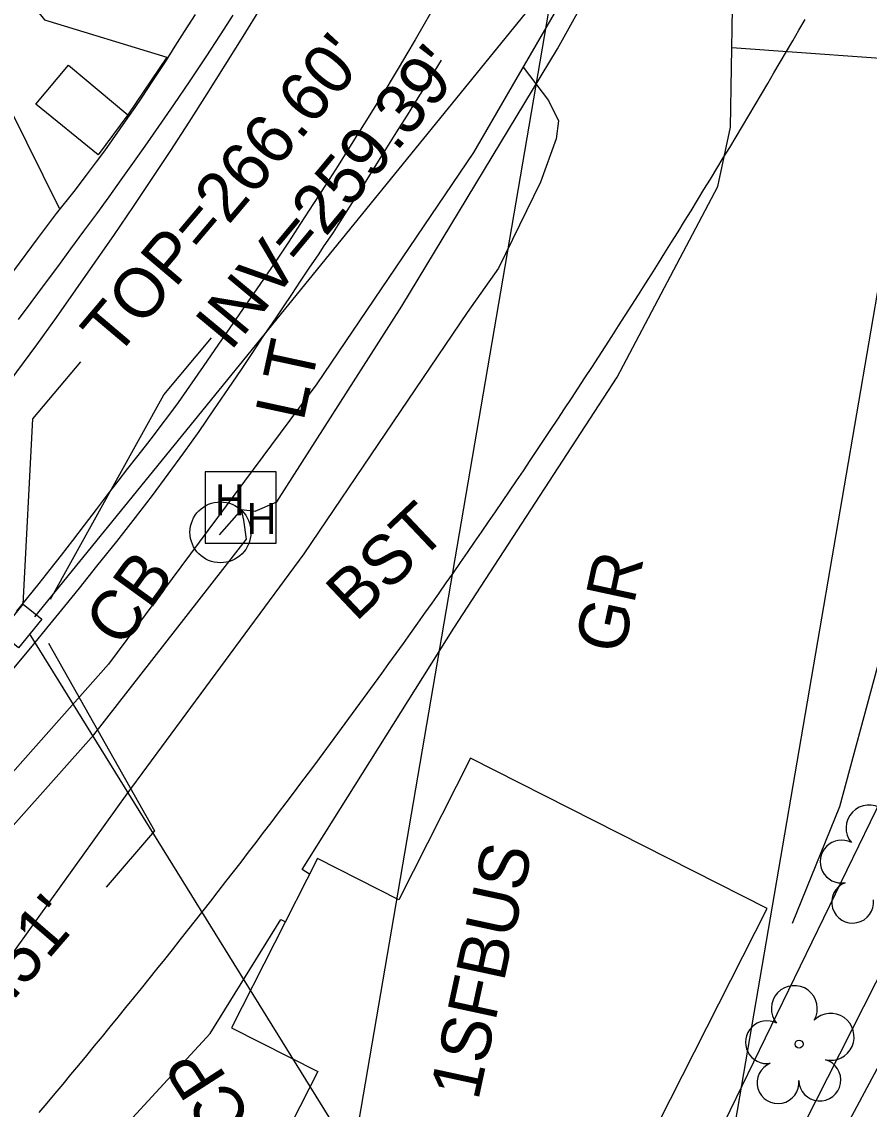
# Model space of a CAD drawing. Extents: x 2100323 to 2109811, y 740376 to 749755.
# Drawn here: x 2106501.9 to 2106570.4, y 744223.1 to 744311 of the extents above; entities that cross this region are included whole.
import ezdxf

# ---------------------------------------------------------------- set-up
doc = ezdxf.new("R2010")
doc.units = 0
for name, color, linetype in [('Exist Building', 7, 'Continuous'), ('Exist Building Text', 7, 'Continuous'), ('Exist Horizontal Alignment', 7, 'Continuous'), ('Exist Other Culture Area Outline', 7, 'Continuous'), ('Exist Other Culture Fence Line', 7, 'Continuous'), ('Exist Property Line', 7, 'Continuous'), ('Exist Right of Way Easement Line', 7, 'Continuous'), ('Exist Right of Way Line', 7, 'Continuous'), ('Exist Roads Curbs', 7, 'Continuous'), ('Exist Roads EOP', 7, 'Continuous'), ('Exist Roads EOP Other', 7, 'Continuous'), ('Exist Roads EOP Other Text', 7, 'Continuous'), ('Exist Structure Minor Catch Basin', 7, 'Continuous'), ('Exist Structure Minor Catch Basin Text', 7, 'Continuous'), ('Exist Structure Minor Catch Basin Top Elevation', 7, 'Continuous'), ('Exist Structure Minor Pipes RCP 12 Inch', 7, 'Continuous'), ('Exist Structure Minor Pipes RCP 12 Inch Invert', 7, 'Continuous'), ('Exist Structure Minor Pipes RCP 12 Inch Leader', 7, 'Continuous'), ('Exist Structure Minor Pipes RCP 42 Inch', 7, 'Continuous'), ('Exist Structure Minor Pipes RCP 42 Inch Invert', 7, 'Continuous'), ('Exist Structure Minor Pipes RCP 42 Inch Leader', 7, 'Continuous'), ('Exist Structure Minor Pipes RCP 42 Inch Text', 7, 'Continuous'), ('Exist Utilities Other Pole CELL', 7, 'Continuous'), ('Exist Utilities Other Pole Text', 7, 'Continuous'), ('Exist Utilities Power Hand Hole CELL', 7, 'Continuous'), ('Exist Utilities Power UG Cable SUE LOS B', 7, 'Continuous'), ('Exist Vegetation Tree CELL', 7, 'Continuous')]:
    doc.layers.add(name, color=color, linetype=linetype)

msp = doc.modelspace()

# ---------------------------------------------------------------- linework, layer by layer
at = {"layer": 'Exist Building'}
msp.add_lwpolyline([(2106520.008, 744214.674), (2106543.59, 744202.719), (2106562.145, 744239.317), (2106538.179, 744251.467), (2106532.382, 744240.032), (2106525.804, 744243.366), (2106518.869, 744229.686), (2106525.83, 744226.157)], close=True, dxfattribs=at)
at = {"layer": 'Exist Horizontal Alignment'}
msp.add_arc((2106187.638, 744514.163), 390, 310.75685, 336.42903, dxfattribs=at)
at = {"layer": 'Exist Other Culture Area Outline'}
msp.add_lwpolyline([(2106510.479, 744303.481), (2106508.097, 744300.227), (2106503.044, 744304.332), (2106505.692, 744307.47), (2106510.479, 744303.481)], dxfattribs=at)
at = {"layer": 'Exist Other Culture Fence Line'}
msp.add_lwpolyline([(2106521.777, 744147.244), (2106538.167, 744170.645), (2106558.363, 744208.521), (2106579.625, 744250.466), (2106610.606, 744309.119), (2106624.012, 744303.252)], dxfattribs=at)
at = {"layer": 'Exist Property Line'}
msp.add_line((2106523.587, 744149.819), (2106605.822, 744319.048), dxfattribs=at)
at = {"layer": 'Exist Right of Way Easement Line'}
for p, q in [((2106485.539, 743966.857), (2106553.51, 744364.476)), ((2106512.405, 743945.976), (2106583.081, 744359.421))]:
    msp.add_line(p, q, dxfattribs=at)
at = {"layer": 'Exist Right of Way Line'}
msp.add_lwpolyline([(2106503.33, 744222.837), (2106503.973, 744223.603), (2106504.614, 744224.37), (2106505.255, 744225.138), (2106505.894, 744225.907), (2106506.532, 744226.677), (2106507.169, 744227.448), (2106507.804, 744228.22), (2106508.439, 744228.994), (2106509.072, 744229.767), (2106509.703, 744230.542), (2106510.334, 744231.319), (2106510.963, 744232.096), (2106511.591, 744232.874), (2106512.217, 744233.653), (2106512.843, 744234.434), (2106513.467, 744235.215), (2106514.09, 744235.997), (2106514.711, 744236.781), (2106515.332, 744237.565), (2106515.951, 744238.35), (2106516.568, 744239.137), (2106517.185, 744239.924), (2106517.8, 744240.712), (2106518.414, 744241.502), (2106519.026, 744242.293), (2106519.638, 744243.084), (2106520.248, 744243.876), (2106520.856, 744244.67), (2106521.464, 744245.465), (2106522.07, 744246.26), (2106522.674, 744247.056), (2106523.278, 744247.854), (2106523.88, 744248.652), (2106524.481, 744249.452), (2106525.08, 744250.252), (2106525.679, 744251.053), (2106526.275, 744251.855), (2106526.871, 744252.659), (2106527.465, 744253.463), (2106528.059, 744254.268), (2106528.65, 744255.074), (2106529.24, 744255.881), (2106529.83, 744256.689), (2106530.417, 744257.499), (2106531.004, 744258.309), (2106531.589, 744259.119), (2106532.173, 744259.931), (2106532.755, 744260.744), (2106533.336, 744261.558), (2106533.916, 744262.373), (2106534.494, 744263.189), (2106535.071, 744264.005), (2106535.647, 744264.822), (2106536.221, 744265.642), (2106536.794, 744266.461), (2106537.366, 744267.281), (2106537.937, 744268.103), (2106538.506, 744268.925), (2106539.073, 744269.748), (2106539.64, 744270.573), (2106540.205, 744271.397), (2106540.768, 744272.223), (2106541.331, 744273.051), (2106541.892, 744273.878), (2106542.451, 744274.707), (2106543.01, 744275.536), (2106543.978, 744276.983), (2106544.677, 744278.031), (2106545.23, 744278.864), (2106545.781, 744279.699), (2106546.331, 744280.534), (2106546.88, 744281.37), (2106547.427, 744282.207), (2106547.973, 744283.044), (2106548.518, 744283.883), (2106549.061, 744284.723), (2106549.603, 744285.562), (2106550.143, 744286.404), (2106550.682, 744287.246), (2106551.22, 744288.09), (2106551.757, 744288.933), (2106552.292, 744289.778), (2106552.826, 744290.624), (2106553.358, 744291.471), (2106553.888, 744292.318), (2106554.418, 744293.167), (2106554.946, 744294.016), (2106555.473, 744294.865), (2106555.998, 744295.716), (2106556.522, 744296.568), (2106557.044, 744297.421), (2106557.566, 744298.274), (2106558.085, 744299.129), (2106558.604, 744299.984), (2106559.121, 744300.84), (2106559.637, 744301.697), (2106560.151, 744302.554), (2106560.663, 744303.413), (2106561.175, 744304.272), (2106561.685, 744305.133), (2106562.193, 744305.994), (2106562.701, 744306.856), (2106563.206, 744307.718), (2106563.711, 744308.581), (2106564.213, 744309.446), (2106564.715, 744310.311), (2106565.215, 744311.177)], dxfattribs=at)
at = {"layer": 'Exist Roads Curbs'}
for points in [[(2106501.286, 744290.873), (2106503.202, 744293.459), (2106504.737, 744295.504), (2106506.168, 744297.281), (2106507.158, 744298.592), (2106507.97, 744299.678), (2106508.626, 744300.57), (2106509.256, 744301.446), (2106509.882, 744302.336), (2106510.492, 744303.214), (2106511.073, 744304.053), (2106511.662, 744304.909), (2106512.466, 744306.123), (2106513.521, 744307.753), (2106514.317, 744309.016), (2106515.081, 744310.193), (2106515.967, 744311.587)], [(2106535.802, 744307.897), (2106534.556, 744305.868), (2106533.648, 744304.402), (2106533.049, 744303.448), (2106532.575, 744302.694), (2106532.198, 744302.087), (2106531.663, 744301.228), (2106530.717, 744299.713), (2106529.447, 744297.687), (2106528.386, 744296.005), (2106527.622, 744294.811), (2106527.074, 744293.968), (2106526.661, 744293.342), (2106526.339, 744292.868), (2106525.859, 744292.158), (2106525.177, 744291.146), (2106524.419, 744290.016), (2106523.709, 744288.952), (2106523.049, 744287.958), (2106522.447, 744287.064), (2106521.907, 744286.276), (2106521.403, 744285.542), (2106520.916, 744284.81), (2106520.406, 744284.029), (2106519.65, 744282.895), (2106518.611, 744281.356), (2106517.422, 744279.617), (2106516.215, 744277.884), (2106514.99, 744276.157), (2106513.734, 744274.43), (2106512.448, 744272.705), (2106511.077, 744270.913), (2106509.569, 744268.987), (2106507.971, 744266.981), (2106506.56, 744265.222), (2106505.383, 744263.763), (2106504.163, 744262.269), (2106502.621, 744260.402), (2106500.855, 744258.277)], [(2106513.652, 744308.131), (2106510.479, 744303.481)]]:
    msp.add_lwpolyline(points, dxfattribs=at)
at = {"layer": 'Exist Roads EOP'}
for points in [[(2106525.159, 744242.095), (2106524.575, 744242.471), (2106536.824, 744261.977), (2106550.034, 744282.269), (2106558.162, 744297.685), (2106559.182, 744302.46), (2106559.356, 744312.058), (2106557.16, 744323.494), (2106554.384, 744328.391)], [(2106535.243, 744312.205), (2106534.429, 744310.805), (2106533.698, 744309.539), (2106533.028, 744308.386), (2106532.413, 744307.343), (2106531.855, 744306.41), (2106531.335, 744305.555), (2106530.74, 744304.588), (2106530.051, 744303.479), (2106529.27, 744302.227), (2106528.401, 744300.842), (2106527.48, 744299.386), (2106526.513, 744297.868), (2106525.5, 744296.29), (2106524.455, 744294.674), (2106523.467, 744293.166), (2106522.55, 744291.791), (2106521.705, 744290.547), (2106520.906, 744289.394), (2106520.006, 744288.094), (2106518.981, 744286.606), (2106517.829, 744284.93), (2106516.588, 744283.124), (2106515.482, 744281.532), (2106514.548, 744280.213), (2106513.786, 744279.165), (2106513.17, 744278.351), (2106512.546, 744277.539), (2106511.887, 744276.691), (2106511.194, 744275.806), (2106510.463, 744274.877), (2106509.675, 744273.866), (2106508.829, 744272.766), (2106507.922, 744271.576), (2106506.967, 744270.314), (2106506.021, 744269.075), (2106505.094, 744267.878), (2106504.187, 744266.721), (2106503.295, 744265.597), (2106502.393, 744264.467), (2106501.476, 744263.323)], [(2106518.969, 744311.511), (2106517.947, 744309.928), (2106516.786, 744308.168), (2106515.487, 744306.229), (2106514.172, 744304.289), (2106512.965, 744302.528), (2106511.868, 744300.943), (2106510.879, 744299.536), (2106509.931, 744298.204), (2106508.955, 744296.847), (2106507.951, 744295.463), (2106506.92, 744294.054), (2106505.87, 744292.627), (2106504.809, 744291.194), (2106503.738, 744289.753), (2106502.657, 744288.304), (2106501.633, 744286.935)], [(2106542.446, 744307.308), (2106544.482, 744304.638), (2106545.291, 744302.973), (2106545.092, 744301.541), (2106543.837, 744298.027), (2106540.431, 744291.073), (2106537.904, 744287.506), (2106524.717, 744267.978), (2106510.414, 744248.598), (2106495.28, 744227.53), (2106483.534, 744215.758), (2106479.967, 744211.105), (2106477.673, 744211.39), (2106476.096, 744209.095), (2106474.212, 744210.379), (2106473.745, 744209.299), (2106471.39, 744206.089), (2106463.251, 744201.311), (2106457.369, 744198.923), (2106451.949, 744199.84)], [(2106435.559, 744185.879), (2106443.616, 744183.431), (2106447.132, 744183.693), (2106465.726, 744189.605), (2106480.801, 744196.24), (2106495.018, 744205.169), (2106504.304, 744215.257), (2106517.136, 744229.22), (2106522.861, 744238.434), (2106523.221, 744238.26)]]:
    msp.add_lwpolyline(points, dxfattribs=at)
at = {"layer": 'Exist Roads EOP Other'}
for points in [[(2106502.449, 744335.756), (2106498.777, 744327.604), (2106497.896, 744323.828), (2106497.941, 744321.511), (2106498.677, 744319.17), (2106500.244, 744315.512), (2106503.769, 744311.137), (2106513.652, 744308.131)], [(2106504.973, 744295.908), (2106501.013, 744303.911), (2106498.937, 744307.2), (2106496.299, 744310.124), (2106492.596, 744317.416), (2106491.662, 744323.523), (2106491.144, 744325.796), (2106485.085, 744331.636)], [(2106554.23, 744328.897), (2106548.12, 744317.165), (2106541.833, 744306.327)], [(2106559.305, 744308.905), (2106575.809, 744307.72), (2106575.73, 744290.301), (2106575.153, 744277.264), (2106573.55, 744268.937), (2106571.026, 744258.792), (2106567.984, 744247.553), (2106564.17, 744238.106)], [(2106541.833, 744306.327), (2106538.409, 744300.424), (2106525.749, 744281.717), (2106508.941, 744259.082), (2106495.492, 744243.935), (2106478.492, 744224.335), (2106457.135, 744204.55), (2106451.88, 744199.758)], [(2106522.613, 744144.241), (2106526.589, 744145.092), (2106529.859, 744148.287), (2106538.083, 744160.517), (2106542.724, 744169.315), (2106548.627, 744184.622), (2106568.005, 744220.685), (2106587.815, 744257.69), (2106592.109, 744268.913), (2106611.301, 744268.378)]]:
    msp.add_lwpolyline(points, dxfattribs=at)
at = {"layer": 'Exist Structure Minor Catch Basin'}
msp.add_lwpolyline([(2106500.147, 744261.597), (2106502.033, 744263.927), (2106503.535, 744262.712), (2106501.649, 744260.382)], close=True, dxfattribs=at)
at = {"layer": 'Exist Structure Minor Catch Basin Top Elevation'}
msp.add_lwpolyline([(2106502.038, 744263.934), (2106502.808, 744278.913), (2106506.682, 744283.495)], dxfattribs=at)
at = {"layer": 'Exist Structure Minor Pipes RCP 12 Inch'}
msp.add_line((2106566.832, 744341.499), (2106502.946, 744262.888), dxfattribs=at)
at = {"layer": 'Exist Structure Minor Pipes RCP 12 Inch Leader'}
msp.add_lwpolyline([(2106504.238, 744264.323), (2106513.406, 744280.841), (2106517.241, 744285.455)], dxfattribs=at)
at = {"layer": 'Exist Structure Minor Pipes RCP 42 Inch'}
msp.add_line((2106502.523, 744261.553), (2106562.951, 744164.012), dxfattribs=at)
at = {"layer": 'Exist Structure Minor Pipes RCP 42 Inch Leader'}
msp.add_lwpolyline([(2106504.081, 744260.779), (2106512.642, 744245.603), (2106508.727, 744241.057)], dxfattribs=at)
at = {"layer": 'Exist Utilities Other Pole CELL'}
msp.add_circle((2106517.975, 744269.728), 2.463, dxfattribs=at)
at = {"layer": 'Exist Utilities Power Hand Hole CELL'}
msp.add_line((2106519.679, 744271.582), (2106519.679, 744271.582), dxfattribs=at)
msp.add_lwpolyline([(2106516.729, 744268.857), (2106522.479, 744268.857), (2106522.479, 744274.607), (2106516.729, 744274.607), (2106516.729, 744268.857)], dxfattribs=at)
at = {"layer": 'Exist Utilities Power UG Cable SUE LOS B'}
for points in [[(2106519.678, 744271.582), (2106520.789, 744271.431), (2106522.526, 744272.202), (2106532.634, 744288.001), (2106545.209, 744308.793), (2106560.551, 744336.432), (2106565.063, 744348.673), (2106564.516, 744349.945), (2106563.525, 744350.08), (2106564.027, 744351.291), (2106567.52, 744360.235), (2106567.861, 744360.551)], [(2106477.518, 744219.624), (2106479.021, 744221.12), (2106507.743, 744253.361), (2106520.088, 744269.174), (2106519.86, 744270.709), (2106519.678, 744271.582), (2106517.873, 744269.525)]]:
    msp.add_lwpolyline(points, dxfattribs=at)
at = {"layer": 'Exist Vegetation Tree CELL'}
msp.add_line((2106564.727, 744228.365), (2106564.727, 744228.365), dxfattribs=at)
msp.add_circle((2106564.727, 744228.365), 0.326, dxfattribs=at)
for centre, radius, start, end in [((2106570.379, 744245.835), 1.856, 330.16508, 219.71335), ((2106568.159, 744243.115), 1.727, 62.66361, 279.3457), ((2106569.06, 744239.84), 1.689, 111.56708, 6.23104), ((2106564.342, 744231.238), 1.856, 330.16508, 219.71335), ((2106562.121, 744228.518), 1.727, 62.66361, 279.3457), ((2106567.275, 744228.953), 1.899, 257.1011, 134.19993), ((2106563.022, 744225.244), 1.689, 111.56708, 6.23104), ((2106566.399, 744225.465), 1.698, 181.28216, 74.55999)]:
    msp.add_arc(centre, radius, start, end, dxfattribs=at)

# ---------------------------------------------------------------- texts
at = {"layer": 'Exist Building Text'}
msp.add_text('1SFBUS', height=4, rotation=77.8136, dxfattribs=at).set_placement((2106538.797, 744223.731))
at = {"layer": 'Exist Roads EOP Other Text'}
for s, rotation, p in [('BST', 43.44062, (2106528.901, 744262.419)), ('GR', 77.8136, (2106550.5, 744259.772))]:
    msp.add_text(s, height=4, rotation=rotation, dxfattribs=at).set_placement(p)
at = {"layer": 'Exist Structure Minor Catch Basin Text'}
msp.add_text('CB', height=4, rotation=54.11824, dxfattribs=at).set_placement((2106510.009, 744260.251))
at = {"layer": 'Exist Structure Minor Catch Basin Top Elevation'}
msp.add_text("TOP=266.60'", height=4, rotation=49.78936, dxfattribs=at).set_placement((2106509.501, 744283.731))
msp.add_text("TOP=266.60'", height=4, rotation=49.78936, dxfattribs=at).set_placement((2106509.501, 744283.731))
at = {"layer": 'Exist Structure Minor Pipes RCP 12 Inch Invert'}
msp.add_text("INV=259.39'", height=4, rotation=50.26946, dxfattribs=at).set_placement((2106518.765, 744284.28))
at = {"layer": 'Exist Structure Minor Pipes RCP 42 Inch Invert'}
msp.add_text("INV=257.51'", height=4, rotation=49.26006, dxfattribs=at).set_placement((2106487.441, 744215.862))
at = {"layer": 'Exist Structure Minor Pipes RCP 42 Inch Text'}
msp.add_text('RCP', height=4, rotation=122.6942, dxfattribs=at).set_placement((2106522.736, 744219.111))
at = {"layer": 'Exist Utilities Other Pole Text'}
msp.add_text('LT', height=4, rotation=77.8136, dxfattribs=at).set_placement((2106524.671, 744278.615))
at = {"layer": 'Exist Utilities Power Hand Hole CELL'}
for p in [(2106517.52, 744271.108), (2106520.084, 744269.587)]:
    msp.add_text('H', height=2.5, dxfattribs=at).set_placement(p)

doc.saveas('drawing.dxf')
